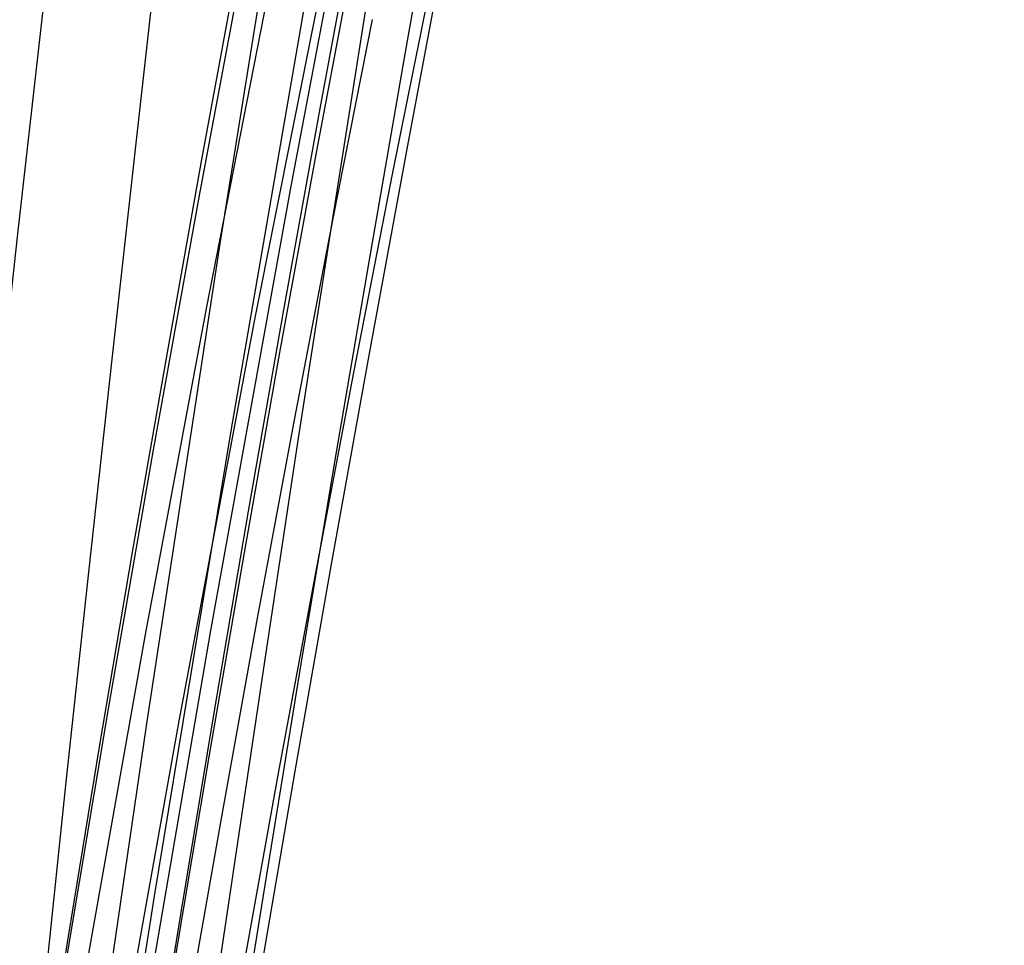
# Model space of a CAD drawing. Header units: metres. Extents: x 209848 to 209928, y 1182430 to 1182563.
# Tile 739 of 1056: x 209853.263 to 209853.721, y 1182489.876 to 1182490.307. Entities that reach past the tile are written whole.
import ezdxf

# ---------------------------------------------------------------- set-up
doc = ezdxf.new("R2010")
doc.units = ezdxf.units.M
doc.header["$MEASUREMENT"] = 0
doc.linetypes.add('DGN Style 2', pattern=[15.036391, 9.021834, -6.014556])
doc.layers.get('0').update_dxf_attribs({"color": 254})

# ---------------------------------------------------------------- blocks, each defined once
blk = doc.blocks.new('*U2')
at = {"color": 40, "linetype": 'Continuous'}
for p, q in [((2.07494, -8.70234), (2.0576, -8.79584)), ((2.0576, -8.79584), (2.04074, -8.88947)), ((2.04074, -8.88947), (2.02431, -8.98323)), ((2.02431, -8.98323), (2.0083, -9.07709)), ((2.0083, -9.07709), (1.99271, -9.17102)), ((1.99271, -9.17102), (1.97754, -9.26504))]:
    blk.add_line(p, q, dxfattribs=at)
blk = doc.blocks.new('*U3')
at = {"color": 40, "linetype": 'Continuous'}
for p, q in [((2.07375, -8.72165), (2.05608, -8.81541)), ((2.05608, -8.81541), (2.0389, -8.90931)), ((2.0389, -8.90931), (2.0222, -9.0034)), ((2.0222, -9.0034), (2.00596, -9.09762)), ((2.00596, -9.09762), (1.99018, -9.19203))]:
    blk.add_line(p, q, dxfattribs=at)
blk = doc.blocks.new('*U4')
at = {"color": 40, "linetype": 'Continuous'}
for p, q in [((2.08195, -8.7544), (2.06363, -8.84706)), ((2.06363, -8.84706), (2.04581, -8.93995)), ((2.04581, -8.93995), (2.02848, -9.033)), ((2.02848, -9.033), (2.01163, -9.12627)), ((2.01163, -9.12627), (1.99527, -9.2197))]:
    blk.add_line(p, q, dxfattribs=at)
blk = doc.blocks.new('*U5')
at = {"color": 40, "linetype": 'Continuous'}
for p, q in [((2.11018, -8.7328), (2.09154, -8.82565)), ((2.09154, -8.82565), (2.07332, -8.91872)), ((2.07332, -8.91872), (2.05556, -9.01189)), ((2.05556, -9.01189), (2.03821, -9.10529)), ((2.03821, -9.10529), (2.02131, -9.19879))]:
    blk.add_line(p, q, dxfattribs=at)
blk = doc.blocks.new('*U6')
at = {"color": 40, "linetype": 'Continuous'}
for p, q in [((2.11597, -8.71969), (2.09793, -8.81554)), ((2.09793, -8.81554), (2.08026, -8.91157)), ((2.08026, -8.91157), (2.06294, -9.00788)), ((2.06294, -9.00788), (2.046, -9.10433)), ((2.046, -9.10433), (2.02941, -9.20106))]:
    blk.add_line(p, q, dxfattribs=at)
blk = doc.blocks.new('*U7')
at = {"color": 40, "linetype": 'Continuous'}
for p, q in [((2.11375, -8.67739), (2.09689, -8.77224)), ((2.09689, -8.77224), (2.08037, -8.86714)), ((2.08037, -8.86714), (2.06416, -8.96219)), ((2.06416, -8.96219), (2.04829, -9.0573)), ((2.04829, -9.0573), (2.03273, -9.15256)), ((2.03273, -9.15256), (2.0175, -9.24786))]:
    blk.add_line(p, q, dxfattribs=at)
blk = doc.blocks.new('*U8')
at = {"color": 40, "linetype": 'Continuous'}
for p, q in [((2.09388, -8.65727), (2.07817, -8.75446)), ((2.07817, -8.75446), (2.06273, -8.85186)), ((2.06273, -8.85186), (2.04759, -8.94931)), ((2.04759, -8.94931), (2.03272, -9.04701)), ((2.03272, -9.04701), (2.01813, -9.14475)), ((2.01813, -9.14475), (2.00381, -9.24273))]:
    blk.add_line(p, q, dxfattribs=at)
blk = doc.blocks.new('*U9')
at = {"color": 40, "linetype": 'Continuous'}
for p, q in [((1.98289, -8.71427), (1.97172, -8.81331)), ((1.97172, -8.81331), (1.96071, -8.91247)), ((1.96071, -8.91247), (1.9499, -9.01162)), ((1.9499, -9.01162), (1.93925, -9.11088)), ((1.93925, -9.11088), (1.92879, -9.21014))]:
    blk.add_line(p, q, dxfattribs=at)
blk = doc.blocks.new('ATTEMP')
at = {"color": 5, "linetype": 'Continuous', "flags": 128}
for points in [[(-6.79249, -11.02388), (-6.77447, -10.78245), (-6.75549, -10.54114), (-6.73553, -10.29995), (-6.71457, -10.0589), (-6.69261, -9.81797), (-6.66962, -9.57716), (-6.64559, -9.33649), (-6.62051, -9.09594), (-6.59437, -8.85552), (-6.56716, -8.61522), (-6.53886, -8.37506), (-6.50947, -8.13502), (-6.47898, -7.89511), (-6.44737, -7.65532), (-6.41465, -7.41567)], [(-6.77824, -11.12293), (-6.75669, -10.8954), (-6.73382, -10.66808), (-6.7096, -10.44097), (-6.68399, -10.21407), (-6.65698, -9.98741), (-6.62852, -9.76097), (-6.5986, -9.53478), (-6.56718, -9.30882), (-6.53424, -9.08311), (-6.49975, -8.85765), (-6.4637, -8.63245), (-6.42606, -8.40751), (-6.3868, -8.18284), (-6.34592, -7.95845), (-6.30338, -7.73432), (-6.25918, -7.51048), (-6.21329, -7.28693)], [(-6.78049, -11.12543), (-6.75867, -10.90633), (-6.73545, -10.68745), (-6.71079, -10.4688), (-6.68466, -10.25041), (-6.65701, -10.03227), (-6.62782, -9.8144), (-6.59704, -9.59681), (-6.56464, -9.37951), (-6.53058, -9.16251), (-6.49485, -8.94581), (-6.4574, -8.72943), (-6.41821, -8.51338), (-6.37725, -8.29766), (-6.3345, -8.08228), (-6.28992, -7.86725), (-6.2435, -7.65258), (-6.19521, -7.43827)], [(-6.78601, -11.12513), (-6.76471, -10.91529), (-6.74201, -10.70568), (-6.71784, -10.49631), (-6.69218, -10.2872), (-6.66497, -10.07836), (-6.63617, -9.86981), (-6.60574, -9.66157), (-6.57364, -9.45365), (-6.53984, -9.24607), (-6.50428, -9.03884), (-6.46695, -8.83198), (-6.42779, -8.62549), (-6.38678, -8.41939), (-6.34388, -8.21369), (-6.29907, -8.00841), (-6.2523, -7.80356), (-6.20356, -7.59915), (-6.15281, -7.39518)], [(-6.7823, -10.95891), (-6.76243, -10.7699), (-6.74126, -10.58106), (-6.71873, -10.39242), (-6.6948, -10.20401), (-6.66941, -10.01586), (-6.64251, -9.828), (-6.61406, -9.64046), (-6.584, -9.45328), (-6.5523, -9.26646), (-6.5189, -9.08005), (-6.48376, -8.89407), (-6.44683, -8.70855), (-6.40808, -8.5235), (-6.36745, -8.33895), (-6.32491, -8.15492), (-6.28041, -7.97144), (-6.23393, -7.78852), (-6.18541, -7.60618), (-6.13482, -7.42445)], [(-6.56188, -9.19356), (-6.53469, -9.04061), (-6.50619, -8.88806), (-6.47632, -8.73597), (-6.44506, -8.58437), (-6.41235, -8.4333), (-6.37816, -8.28281), (-6.34245, -8.13293), (-6.30518, -7.98371), (-6.2663, -7.83518), (-6.22578, -7.68738), (-6.18359, -7.54035), (-6.13968, -7.39411)], [(-6.57215, -9.19585), (-6.55198, -9.07523), (-6.53105, -8.95476), (-6.50932, -8.8345), (-6.48678, -8.71452), (-6.46342, -8.59487), (-6.4392, -8.47561), (-6.4141, -8.3568), (-6.38811, -8.23848), (-6.3612, -8.12072), (-6.33335, -8.00357), (-6.30454, -7.88707), (-6.27474, -7.77128), (-6.24393, -7.65625), (-6.21209, -7.54202), (-6.17921, -7.42864)], [(-6.58486, -9.26993), (-6.57063, -9.18131), (-6.55592, -9.0921), (-6.54071, -9.0023), (-6.52501, -8.912), (-6.5088, -8.82128), (-6.49209, -8.73024), (-6.47488, -8.63895), (-6.45715, -8.54749), (-6.43892, -8.45594), (-6.42019, -8.36439), (-6.40095, -8.2729), (-6.3812, -8.18158), (-6.36095, -8.09048), (-6.34019, -7.9997), (-6.31893, -7.90931), (-6.29718, -7.81937), (-6.27493, -7.72996), (-6.25218, -7.64115), (-6.22894, -7.55301), (-6.2052, -7.46558), (-6.18098, -7.37894)]]:
    blk.add_lwpolyline(points, dxfattribs=at)
at = {"color": 3, "linetype": 'Continuous'}
for name in ['*U9', '*U8', '*U7', '*U6', '*U5', '*U4', '*U3', '*U2']:
    blk.add_blockref(name, (-8.51117, 0), dxfattribs=at)

msp = doc.modelspace()

# ---------------------------------------------------------------- block references
at = {"color": 1, "linetype": 'DGN Style 2'}
msp.add_blockref('ATTEMP', (209859.85591, 1182499.06107), dxfattribs=at)

doc.saveas('drawing.dxf')
